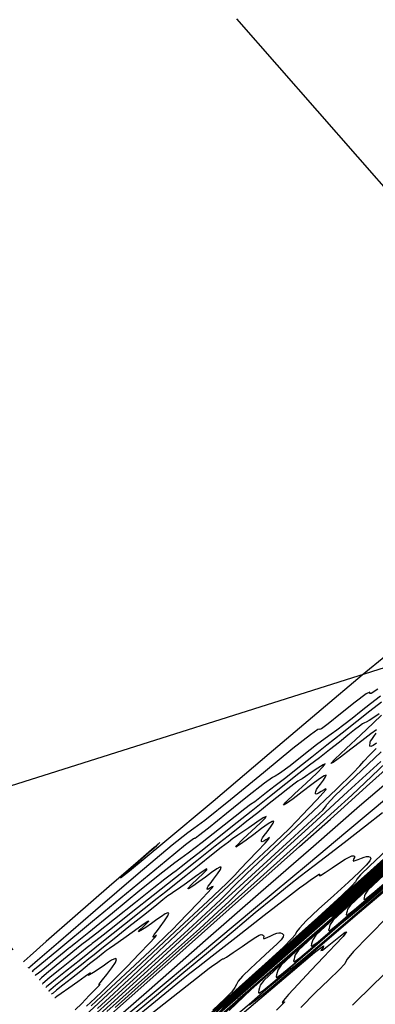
# Model space of a CAD drawing. Extents: x 3249832 to 3255657, y 13789405 to 13793316.
# Tile 664 of 1056: x 3253157 to 3253202, y 13791236 to 13791362. Entities that reach past the tile are written whole.
import ezdxf

# ---------------------------------------------------------------- set-up
doc = ezdxf.new("R2010")
doc.units = 0
doc.header["$LTSCALE"] = 100
doc.header["$MEASUREMENT"] = 0
doc.linetypes.add('DASHED', pattern=[0.75, 0.5, -0.25])
for name, color, linetype in [('GRATIO_03231_CON', 1, 'CONTINUOUS'), ('GRATIO_0323_ICON', 1, 'CONTINUOUS'), ('PLAN', 7, 'CONTINUOUS'), ('TARGETS_EAST', 7, 'CONTINUOUS'), ('TARGETS_WEST', 7, 'CONTINUOUS')]:
    doc.layers.add(name, color=color, linetype=linetype)

# ---------------------------------------------------------------- blocks, each defined once
blk = doc.blocks.new('Gratio_032316_contours')
at = {"layer": 'GRATIO_03231_CON', "color": 1, "linetype": 'Continuous', "flags": 128}
for points in [[(3253179.55, 13791232.4), (3253186.87, 13791238.77), (3253201.48, 13791251.52), (3253219.21, 13791267.01), (3253234.46, 13791280.33), (3253243, 13791287.79), (3253246.15, 13791290.54), (3253246.58, 13791290.95), (3253247.02, 13791291.38), (3253250.2, 13791294.24), (3253258.88, 13791301.96), (3253274.44, 13791315.74), (3253292.76, 13791331.95), (3253308.32, 13791345.77)], [(3253305.55, 13791344.02), (3253290.12, 13791330.74), (3253272.34, 13791315.42), (3253257.35, 13791302.48), (3253257.35, 13791302.48), (3253249.02, 13791295.23), (3253245.97, 13791292.53), (3253245.56, 13791292.11), (3253245.48, 13791292.02), (3253244.82, 13791291.45), (3253243.04, 13791289.89), (3253239.87, 13791287.09), (3253236.16, 13791283.78), (3253233, 13791280.96), (3253231.24, 13791279.36), (3253230.59, 13791278.72), (3253230.45, 13791278.55), (3253230.06, 13791278.15), (3253227.76, 13791276.08), (3253221.71, 13791270.7), (3253211, 13791261.18), (3253198.45, 13791250.01), (3253187.82, 13791240.48), (3253181.88, 13791235.04)], [(3253216.33, 13791265.89), (3253202.12, 13791253.25), (3253190.07, 13791242.47), (3253183.34, 13791236.32), (3253180.63, 13791233.71)], [(3253180.17, 13791232.94), (3253187.28, 13791239.13), (3253201.73, 13791251.74), (3253219.34, 13791267.12), (3253234.51, 13791280.38), (3253243.02, 13791287.81), (3253246.15, 13791290.55), (3253246.58, 13791290.95), (3253247.02, 13791291.38), (3253250.17, 13791294.21), (3253258.76, 13791301.86), (3253274.18, 13791315.51), (3253292.32, 13791331.57), (3253307.73, 13791345.25)], [(3253180.78, 13791233.48), (3253187.7, 13791239.49), (3253201.97, 13791251.95), (3253219.47, 13791267.24), (3253234.57, 13791280.43), (3253243.03, 13791287.82), (3253246.15, 13791290.55), (3253246.58, 13791290.95), (3253247.01, 13791291.37), (3253250.13, 13791294.18), (3253258.64, 13791301.76), (3253273.91, 13791315.28), (3253291.88, 13791331.18), (3253307.15, 13791344.74)], [(3253297.93, 13791337.33), (3253283.71, 13791325.07), (3253268.27, 13791311.76), (3253255.57, 13791300.79), (3253255.57, 13791300.79), (3253248.55, 13791294.67), (3253245.99, 13791292.37), (3253245.66, 13791292), (3253245.29, 13791291.62), (3253242.53, 13791289.14), (3253235.01, 13791282.46), (3253221.56, 13791270.51), (3253205.73, 13791256.44), (3253192.3, 13791244.43), (3253184.78, 13791237.59), (3253181.76, 13791234.71)], [(3253181.4, 13791234.02), (3253188.11, 13791239.85), (3253202.22, 13791252.17), (3253219.6, 13791267.35), (3253234.62, 13791280.48), (3253243.05, 13791287.84), (3253246.15, 13791290.55), (3253246.58, 13791290.95), (3253247.01, 13791291.37), (3253250.09, 13791294.16), (3253258.53, 13791301.65), (3253273.64, 13791315.04), (3253291.44, 13791330.8), (3253306.56, 13791344.22)], [(3253294.11, 13791333.98), (3253280.5, 13791322.23), (3253266.23, 13791309.93), (3253254.68, 13791299.94), (3253254.68, 13791299.94), (3253248.31, 13791294.38), (3253246, 13791292.3), (3253245.7, 13791291.96), (3253245.72, 13791291.93), (3253245.73, 13791291.91), (3253245.74, 13791291.91), (3253245.34, 13791291.57), (3253242.62, 13791289.16), (3253235.22, 13791282.61), (3253221.99, 13791270.88), (3253206.44, 13791257.05), (3253193.24, 13791245.25), (3253185.85, 13791238.53), (3253182.83, 13791235.66)], [(3253182.63, 13791235.11), (3253188.93, 13791240.58), (3253202.72, 13791252.61), (3253219.86, 13791267.58), (3253234.74, 13791280.58), (3253243.08, 13791287.87), (3253246.15, 13791290.56), (3253246.58, 13791290.95), (3253246.99, 13791291.37), (3253250.02, 13791294.1), (3253258.29, 13791301.45), (3253273.11, 13791314.58), (3253290.56, 13791330.03), (3253305.38, 13791343.19)], [(3253297.48, 13791336.81), (3253286.49, 13791327.28), (3253274.09, 13791316.56), (3253262.16, 13791306.27), (3253252.88, 13791298.26), (3253252.88, 13791298.26), (3253247.81, 13791293.85), (3253245.96, 13791292.2), (3253245.73, 13791291.93), (3253245.75, 13791291.9), (3253245.78, 13791291.87), (3253245.78, 13791291.86), (3253245.4, 13791291.53), (3253242.76, 13791289.22), (3253235.61, 13791282.91), (3253222.85, 13791271.6), (3253207.85, 13791258.27), (3253195.12, 13791246.89), (3253187.98, 13791240.4), (3253184.99, 13791237.56), (3253183.52, 13791236.09), (3253181.95, 13791234.59)], [(3253183.24, 13791235.65), (3253189.34, 13791240.94), (3253202.96, 13791252.83), (3253219.99, 13791267.7), (3253234.79, 13791280.63), (3253243.1, 13791287.88), (3253246.15, 13791290.56), (3253246.58, 13791290.95), (3253246.99, 13791291.36), (3253249.99, 13791294.07), (3253258.17, 13791301.35), (3253272.84, 13791314.35), (3253290.12, 13791329.65), (3253304.8, 13791342.67)], [(3253294.03, 13791333.78), (3253282.68, 13791323.93), (3253270.88, 13791313.73), (3253260.12, 13791304.44), (3253251.99, 13791297.42), (3253251.99, 13791297.42), (3253247.57, 13791293.57), (3253245.96, 13791292.13), (3253245.75, 13791291.9), (3253245.78, 13791291.87), (3253245.8, 13791291.85), (3253245.8, 13791291.84), (3253245.42, 13791291.52), (3253242.83, 13791289.26), (3253235.81, 13791283.07), (3253223.28, 13791271.97), (3253208.55, 13791258.88), (3253196.06, 13791247.71), (3253189.04, 13791241.33), (3253186.07, 13791238.51), (3253184.52, 13791236.97), (3253182.77, 13791235.32)], [(3253209.26, 13791259.49), (3253197, 13791248.53), (3253190.11, 13791242.27), (3253187.15, 13791239.46), (3253185.51, 13791237.84), (3253183.6, 13791236.05), (3253183.86, 13791236.2), (3253189.75, 13791241.3), (3253203.21, 13791253.04)], [(3253209.96, 13791260.1), (3253197.94, 13791249.35), (3253191.18, 13791243.2), (3253188.23, 13791240.41), (3253186.5, 13791238.72), (3253184.42, 13791236.77), (3253184.47, 13791236.74), (3253190.16, 13791241.66), (3253203.46, 13791253.26)], [(3253211.37, 13791261.32), (3253199.82, 13791250.99), (3253193.31, 13791245.07), (3253190.39, 13791242.31), (3253188.49, 13791240.47), (3253186.07, 13791238.23), (3253185.7, 13791237.82), (3253190.98, 13791242.39), (3253203.95, 13791253.7)], [(3253212.08, 13791261.94), (3253200.76, 13791251.81), (3253194.37, 13791246.01), (3253191.46, 13791243.26), (3253189.48, 13791241.35), (3253186.89, 13791238.96), (3253186.32, 13791238.37), (3253191.39, 13791242.75), (3253204.2, 13791253.91)], [(3253210.08, 13791258.39), (3253197.58, 13791247.57), (3253190.55, 13791241.37), (3253187.91, 13791238.89), (3253187.46, 13791238.27), (3253187.38, 13791237.95), (3253187.3, 13791237.65), (3253187.24, 13791237.39), (3253187.29, 13791237.27), (3253187.83, 13791237.62), (3253189.32, 13791238.84), (3253191.98, 13791241.13), (3253195.08, 13791243.81), (3253197.66, 13791246.03), (3253199.26, 13791247.36), (3253201.47, 13791249.2), (3253206.43, 13791253.42)], [(3253212.79, 13791262.55), (3253201.7, 13791252.63), (3253195.44, 13791246.94), (3253192.54, 13791244.21), (3253190.47, 13791242.22), (3253187.72, 13791239.69), (3253186.93, 13791238.91), (3253191.8, 13791243.11), (3253204.45, 13791254.13)], [(3253202.64, 13791253.45), (3253196.5, 13791247.88), (3253193.62, 13791245.16), (3253191.46, 13791243.1), (3253188.54, 13791240.42), (3253187.55, 13791239.45), (3253192.21, 13791243.47), (3253204.7, 13791254.35)], [(3253204.52, 13791255.1), (3253198.63, 13791249.75), (3253195.78, 13791247.06), (3253193.45, 13791244.85), (3253190.19, 13791241.87), (3253188.78, 13791240.54), (3253193.03, 13791244.19), (3253205.19, 13791254.79)], [(3253205.46, 13791255.92), (3253199.7, 13791250.68), (3253196.86, 13791248.01), (3253194.44, 13791245.73), (3253191.02, 13791242.6), (3253189.39, 13791241.08), (3253193.44, 13791244.55), (3253205.44, 13791255)], [(3253206.4, 13791256.74), (3253200.77, 13791251.62), (3253197.94, 13791248.96), (3253195.43, 13791246.6), (3253191.84, 13791243.33), (3253190.01, 13791241.63), (3253193.85, 13791244.92), (3253205.69, 13791255.22)], [(3253207.34, 13791257.56), (3253201.83, 13791252.55), (3253199.02, 13791249.91), (3253196.42, 13791247.48), (3253192.66, 13791244.06), (3253190.62, 13791242.17), (3253194.26, 13791245.28), (3253205.94, 13791255.44)], [(3253211.47, 13791259.58), (3253199.43, 13791249.16), (3253192.67, 13791243.2), (3253190.13, 13791240.82), (3253189.7, 13791240.21), (3253189.62, 13791239.91), (3253189.54, 13791239.62), (3253189.48, 13791239.37), (3253189.54, 13791239.27), (3253190.17, 13791239.69), (3253191.88, 13791241.11), (3253194.95, 13791243.76), (3253198.54, 13791246.87), (3253201.53, 13791249.45), (3253203.38, 13791251.01)], [(3253203.96, 13791254.42), (3253201.17, 13791251.81), (3253198.41, 13791249.23), (3253194.31, 13791245.51), (3253191.85, 13791243.25), (3253195.08, 13791246), (3253206.43, 13791255.87)], [(3253202.25, 13791252.76), (3253199.4, 13791250.11), (3253195.14, 13791246.24), (3253192.47, 13791243.8), (3253195.49, 13791246.36), (3253206.68, 13791256.09)], [(3253203.33, 13791253.71), (3253200.39, 13791250.98), (3253195.96, 13791246.97), (3253193.08, 13791244.34), (3253195.9, 13791246.72), (3253206.93, 13791256.31)], [(3253204.41, 13791254.66), (3253201.39, 13791251.86), (3253196.79, 13791247.7), (3253193.7, 13791244.88), (3253196.32, 13791247.09), (3253207.17, 13791256.53)], [(3253203.37, 13791253.61), (3253198.44, 13791249.16), (3253194.93, 13791245.97), (3253197.14, 13791247.81), (3253207.67, 13791256.96)], [(3253204.36, 13791254.49), (3253199.26, 13791249.88), (3253195.54, 13791246.51), (3253197.55, 13791248.17), (3253207.92, 13791257.18)], [(3253205.36, 13791255.36), (3253200.08, 13791250.61), (3253196.16, 13791247.06), (3253197.96, 13791248.53), (3253208.16, 13791257.4)], [(3253212.86, 13791260.78), (3253201.29, 13791250.76), (3253194.79, 13791245.03), (3253192.35, 13791242.74), (3253191.93, 13791242.16), (3253191.85, 13791241.86), (3253191.78, 13791241.59), (3253191.73, 13791241.35), (3253191.8, 13791241.26), (3253192.51, 13791241.76), (3253194.45, 13791243.39), (3253197.93, 13791246.39), (3253201.99, 13791249.92), (3253205.4, 13791252.87)], [(3253206.35, 13791256.24), (3253200.91, 13791251.34), (3253196.78, 13791247.6), (3253198.37, 13791248.89), (3253208.41, 13791257.62)], [(3253202.56, 13791252.8), (3253198.01, 13791248.68), (3253199.19, 13791249.62), (3253208.91, 13791258.05)], [(3253203.38, 13791253.52), (3253198.62, 13791249.23), (3253199.6, 13791249.98), (3253209.15, 13791258.27)], [(3253204.21, 13791254.25), (3253199.24, 13791249.77), (3253200.01, 13791250.34), (3253209.4, 13791258.49)], [(3253205.03, 13791254.98), (3253199.85, 13791250.31), (3253200.42, 13791250.7), (3253209.65, 13791258.71)], [(3253206.68, 13791256.44), (3253201.08, 13791251.4), (3253201.24, 13791251.42), (3253210.15, 13791259.14)], [(3253207.5, 13791257.17), (3253201.7, 13791251.94), (3253201.65, 13791251.79), (3253210.39, 13791259.36)], [(3253203.15, 13791252.35), (3253196.91, 13791246.86), (3253194.57, 13791244.66), (3253194.17, 13791244.1), (3253194.09, 13791243.82), (3253194.02, 13791243.55), (3253193.97, 13791243.33), (3253194.06, 13791243.25), (3253194.85, 13791243.84), (3253197.02, 13791245.66), (3253200.9, 13791249.02), (3253205.45, 13791252.98)], [(3253202.31, 13791252.49), (3253202.06, 13791252.15), (3253210.64, 13791259.58)], [(3253206.86, 13791255.55), (3253201.15, 13791250.51), (3253199, 13791248.5), (3253198.64, 13791247.99), (3253198.57, 13791247.73), (3253198.5, 13791247.49), (3253198.46, 13791247.28), (3253198.57, 13791247.24), (3253199.53, 13791247.98), (3253202.15, 13791250.21), (3253206.85, 13791254.29)], [(3253203.27, 13791252.34), (3253201.22, 13791250.42), (3253200.87, 13791249.93), (3253200.81, 13791249.69), (3253200.74, 13791249.46), (3253200.7, 13791249.26), (3253200.82, 13791249.24), (3253201.87, 13791250.06), (3253204.72, 13791252.49)], [(3253165.37, 13791231.9), (3253176.01, 13791241.35), (3253185.44, 13791249.74), (3253192.48, 13791256), (3253196.43, 13791259.53), (3253198.66, 13791261.53), (3253201.07, 13791263.69), (3253205.02, 13791267.23)], [(3253203.51, 13791280.39), (3253200.49, 13791277.92), (3253195.26, 13791273.5), (3253188.61, 13791267.85), (3253181.42, 13791261.77), (3253174.99, 13791256.38), (3253170.74, 13791252.85), (3253169.6, 13791251.98), (3253170.6, 13791252.92), (3253172.3, 13791254.44), (3253173.54, 13791255.54), (3253174.22, 13791256.16), (3253174.55, 13791256.46), (3253174.6, 13791256.51), (3253173.89, 13791255.91), (3253171.83, 13791254.12), (3253168.13, 13791250.89), (3253163.77, 13791247.09), (3253160.07, 13791243.86), (3253158.01, 13791242.05), (3253157.26, 13791241.37), (3253157.16, 13791241.26)], [(3253168.89, 13791235.42), (3253172.67, 13791238.79), (3253179.43, 13791244.83), (3253187.51, 13791252.05), (3253194.66, 13791258.47), (3253199.19, 13791262.6), (3253201.75, 13791265.01), (3253203.55, 13791266.75)], [(3253202.5, 13791276.16), (3253201.64, 13791275.57), (3253201.46, 13791275.58), (3253201.47, 13791275.77), (3253201, 13791275.53), (3253199.59, 13791274.47), (3253197.74, 13791272.99), (3253196.13, 13791271.71), (3253195.3, 13791271.08), (3253195.06, 13791270.96), (3253195.04, 13791271.04), (3253194.82, 13791270.97), (3253193.88, 13791270.31), (3253191.64, 13791268.54), (3253187.87, 13791265.46), (3253183.65, 13791262), (3253180.39, 13791259.36), (3253178.98, 13791258.32), (3253178.18, 13791257.77), (3253176.19, 13791256.17), (3253171.86, 13791252.51), (3253166.39, 13791247.84), (3253161.64, 13791243.75), (3253158.98, 13791241.44), (3253158, 13791240.59), (3253157.86, 13791240.47), (3253157.85, 13791240.48), (3253157.83, 13791240.5), (3253157.8, 13791240.53)], [(3253167.85, 13791234.93), (3253171.5, 13791238.18), (3253175.84, 13791242.06), (3253179.68, 13791245.5), (3253182.09, 13791247.7), (3253183.43, 13791248.96), (3253184.35, 13791249.84), (3253185.46, 13791250.9), (3253187.22, 13791252.55), (3253190.03, 13791255.14), (3253194.09, 13791258.85), (3253198.68, 13791263.05), (3253202.89, 13791266.89)], [(3253202.83, 13791275.23), (3253201.58, 13791274.25), (3253200.38, 13791273.31), (3253199.21, 13791272.4), (3253198.14, 13791271.58), (3253197.24, 13791270.91), (3253196.53, 13791270.4), (3253195.78, 13791269.85), (3253194.66, 13791269), (3253193.02, 13791267.72), (3253191.27, 13791266.35), (3253189.94, 13791265.36), (3253189.39, 13791265.02), (3253189.01, 13791264.85), (3253188, 13791264.13), (3253185.84, 13791262.42), (3253183.15, 13791260.24), (3253180.83, 13791258.37), (3253179.58, 13791257.37), (3253179.15, 13791257.06), (3253179.1, 13791257.07), (3253178.91, 13791256.98), (3253177.92, 13791256.23), (3253175.42, 13791254.2), (3253171.07, 13791250.61), (3253165.99, 13791246.41), (3253161.69, 13791242.83), (3253159.28, 13791240.84), (3253158.39, 13791240.11), (3253158.27, 13791240), (3253158.27, 13791239.99), (3253158.28, 13791239.98), (3253158.29, 13791239.97)], [(3253166.39, 13791234.08), (3253169.28, 13791236.71), (3253174.47, 13791241.45), (3253180.84, 13791247.26), (3253186.86, 13791252.76), (3253191.29, 13791256.81), (3253194.08, 13791259.37), (3253195.45, 13791260.68), (3253195.79, 13791261.1), (3253195.97, 13791261.4), (3253197.02, 13791262.5), (3253199.6, 13791264.98), (3253202.93, 13791268.12)], [(3253202.99, 13791274.48), (3253201.49, 13791273.33), (3253199.8, 13791272.01), (3253197.92, 13791270.53), (3253195.96, 13791268.97), (3253194.04, 13791267.45), (3253192.28, 13791266.05), (3253190.72, 13791264.82), (3253189.38, 13791263.77), (3253188.28, 13791262.92), (3253187.42, 13791262.25), (3253186.76, 13791261.75), (3253186.23, 13791261.37), (3253185.51, 13791260.84), (3253184.26, 13791259.87), (3253182.26, 13791258.29), (3253180.04, 13791256.54), (3253178.25, 13791255.15), (3253177.31, 13791254.47), (3253176.54, 13791253.92), (3253175, 13791252.72), (3253172.08, 13791250.37), (3253168.56, 13791247.5), (3253165.53, 13791245.03), (3253163.85, 13791243.66), (3253163.24, 13791243.17), (3253163.15, 13791243.11), (3253163.11, 13791243.09), (3253162.9, 13791242.93), (3253162.37, 13791242.5), (3253161.45, 13791241.74), (3253160.37, 13791240.84), (3253159.44, 13791240.09), (3253158.92, 13791239.68), (3253158.72, 13791239.54), (3253158.68, 13791239.53), (3253158.68, 13791239.53), (3253158.68, 13791239.53), (3253158.68, 13791239.53)], [(3253166.63, 13791235.29), (3253168.69, 13791237.17), (3253170.16, 13791238.53), (3253171, 13791239.32), (3253172.06, 13791240.34), (3253174.47, 13791242.61), (3253178.86, 13791246.72), (3253184.1, 13791251.62), (3253188.57, 13791255.82), (3253191.1, 13791258.23), (3253192.2, 13791259.33), (3253192.82, 13791260.01), (3253193.69, 13791260.94), (3253194.7, 13791262), (3253195.51, 13791262.87), (3253195.88, 13791263.32), (3253195.87, 13791263.41), (3253195.62, 13791263.27), (3253195.27, 13791263.05), (3253194.91, 13791262.83), (3253194.65, 13791262.71), (3253194.54, 13791262.75), (3253194.54, 13791262.89), (3253194.58, 13791263.04), (3253194.6, 13791263.16), (3253194.66, 13791263.3), (3253194.84, 13791263.56), (3253195.16, 13791263.99), (3253195.54, 13791264.5), (3253195.82, 13791264.93), (3253195.89, 13791265.14), (3253195.65, 13791265.07), (3253195.05, 13791264.67), (3253194.04, 13791263.93), (3253192.84, 13791263.01), (3253191.68, 13791262.13), (3253190.8, 13791261.5), (3253190.42, 13791261.29), (3253190.73, 13791261.68), (3253191.84, 13791262.74), (3253193.34, 13791264.13), (3253194.71, 13791265.41), (3253195.53, 13791266.24), (3253195.78, 13791266.57), (3253195.52, 13791266.48), (3253194.84, 13791266.05), (3253193.99, 13791265.47), (3253193.25, 13791264.96), (3253192.81, 13791264.69), (3253192.55, 13791264.55), (3253192.26, 13791264.37), (3253191.76, 13791264), (3253191.01, 13791263.41), (3253189.96, 13791262.57), (3253188.61, 13791261.5), (3253187.14, 13791260.33), (3253185.76, 13791259.24), (3253184.58, 13791258.31), (3253183.34, 13791257.34), (3253181.68, 13791256.04), (3253179.36, 13791254.2), (3253176.61, 13791252.01), (3253173.78, 13791249.76), (3253171.18, 13791247.69), (3253169, 13791245.96), (3253167.38, 13791244.69), (3253166.43, 13791243.94), (3253165.98, 13791243.59), (3253165.79, 13791243.45), (3253165.65, 13791243.34), (3253165.32, 13791243.09), (3253164.58, 13791242.5), (3253163.3, 13791241.49), (3253161.82, 13791240.3), (3253160.58, 13791239.3), (3253159.89, 13791238.72), (3253159.65, 13791238.49), (3253159.63, 13791238.45), (3253159.64, 13791238.43), (3253159.64, 13791238.42), (3253159.64, 13791238.42)], [(3253165.02, 13791234.35), (3253167.37, 13791236.54), (3253171.59, 13791240.47), (3253176.54, 13791245.09), (3253180.75, 13791249.04), (3253183.13, 13791251.3), (3253184.21, 13791252.37), (3253184.91, 13791253.12), (3253185.93, 13791254.19), (3253187.12, 13791255.43), (3253188.1, 13791256.46), (3253188.58, 13791257.01), (3253188.64, 13791257.15), (3253188.46, 13791257.06), (3253188.19, 13791256.88), (3253187.91, 13791256.71), (3253187.7, 13791256.62), (3253187.62, 13791256.65), (3253187.62, 13791256.76), (3253187.64, 13791256.88), (3253187.67, 13791256.97), (3253187.74, 13791257.11), (3253187.95, 13791257.41), (3253188.33, 13791257.91), (3253188.77, 13791258.5), (3253189.1, 13791258.99), (3253189.18, 13791259.25), (3253188.98, 13791259.23), (3253188.47, 13791258.91), (3253187.64, 13791258.31), (3253186.64, 13791257.56), (3253185.64, 13791256.81), (3253184.81, 13791256.22), (3253184.35, 13791255.95), (3253184.46, 13791256.16), (3253185.24, 13791256.94), (3253186.38, 13791258.01), (3253187.45, 13791259.01), (3253188.08, 13791259.64), (3253188.22, 13791259.86), (3253187.84, 13791259.67), (3253187.01, 13791259.11), (3253186, 13791258.4), (3253185.12, 13791257.79), (3253184.6, 13791257.45), (3253184.3, 13791257.26), (3253183.96, 13791257.03), (3253183.38, 13791256.59), (3253182.48, 13791255.89), (3253181.23, 13791254.89), (3253179.64, 13791253.62), (3253177.95, 13791252.27), (3253176.48, 13791251.1), (3253175.37, 13791250.23), (3253174.26, 13791249.35), (3253172.62, 13791248.05), (3253170.11, 13791246.05), (3253167.19, 13791243.72), (3253164.5, 13791241.58), (3253162.54, 13791240.02), (3253161.28, 13791239.01), (3253160.55, 13791238.42), (3253160.18, 13791238.12), (3253160.05, 13791238), (3253160.04, 13791237.97)], [(3253165.82, 13791235.62), (3253168.41, 13791238.03), (3253171.44, 13791240.86), (3253174.02, 13791243.28), (3253175.49, 13791244.68), (3253176.27, 13791245.45), (3253177, 13791246.22), (3253178.18, 13791247.44), (3253179.55, 13791248.86), (3253180.69, 13791250.05), (3253181.29, 13791250.7), (3253181.42, 13791250.89), (3253181.3, 13791250.84), (3253181.1, 13791250.71), (3253180.9, 13791250.59), (3253180.75, 13791250.52), (3253180.69, 13791250.55), (3253180.69, 13791250.62), (3253180.71, 13791250.71), (3253180.73, 13791250.78), (3253180.82, 13791250.93), (3253181.06, 13791251.26), (3253181.5, 13791251.83), (3253182, 13791252.5), (3253182.37, 13791253.06), (3253182.48, 13791253.36), (3253182.31, 13791253.38), (3253181.89, 13791253.15), (3253181.24, 13791252.69), (3253180.45, 13791252.11), (3253179.61, 13791251.49), (3253178.82, 13791250.94), (3253178.27, 13791250.6), (3253178.18, 13791250.64), (3253178.65, 13791251.14), (3253179.43, 13791251.88), (3253180.19, 13791252.6), (3253180.64, 13791253.05), (3253180.65, 13791253.15), (3253180.17, 13791252.85), (3253179.19, 13791252.18), (3253178.01, 13791251.34), (3253176.99, 13791250.62), (3253176.4, 13791250.21), (3253176.05, 13791249.98), (3253175.66, 13791249.7), (3253175, 13791249.18), (3253173.96, 13791248.36), (3253172.51, 13791247.2), (3253170.67, 13791245.73), (3253168.77, 13791244.21), (3253167.2, 13791242.96), (3253166.22, 13791242.18), (3253165.55, 13791241.65), (3253164.79, 13791241.05), (3253163.65, 13791240.14), (3253162.35, 13791239.1), (3253161.27, 13791238.23), (3253160.68, 13791237.74), (3253160.47, 13791237.55), (3253160.44, 13791237.51), (3253160.45, 13791237.51), (3253160.45, 13791237.51), (3253160.44, 13791237.51)], [(3253165.22, 13791235.59), (3253166.34, 13791236.63), (3253167.29, 13791237.51), (3253167.85, 13791238.05), (3253168.32, 13791238.53), (3253169.09, 13791239.32), (3253170.42, 13791240.69), (3253171.98, 13791242.29), (3253173.29, 13791243.65), (3253173.99, 13791244.39), (3253174.2, 13791244.64), (3253174.14, 13791244.62), (3253174.02, 13791244.55), (3253173.9, 13791244.47), (3253173.81, 13791244.43), (3253173.77, 13791244.44), (3253173.77, 13791244.49), (3253173.78, 13791244.54), (3253173.8, 13791244.6), (3253173.9, 13791244.75), (3253174.18, 13791245.11), (3253174.67, 13791245.75), (3253175.23, 13791246.49), (3253175.65, 13791247.13), (3253175.78, 13791247.47), (3253175.64, 13791247.54), (3253175.31, 13791247.39), (3253174.84, 13791247.08), (3253174.25, 13791246.66), (3253173.57, 13791246.16), (3253172.83, 13791245.65), (3253172.2, 13791245.26), (3253171.9, 13791245.12), (3253172.05, 13791245.34), (3253172.48, 13791245.76), (3253172.93, 13791246.19), (3253173.19, 13791246.45), (3253173.09, 13791246.43), (3253172.49, 13791246.04), (3253171.36, 13791245.24), (3253170.01, 13791244.27), (3253168.86, 13791243.45), (3253168.19, 13791242.97), (3253167.8, 13791242.7), (3253167.37, 13791242.37), (3253166.64, 13791241.79), (3253165.64, 13791241), (3253164.5, 13791240.09), (3253163.31, 13791239.14), (3253162.23, 13791238.28), (3253161.41, 13791237.63), (3253160.97, 13791237.28), (3253160.8, 13791237.16), (3253160.77, 13791237.14)]]:
    blk.add_lwpolyline(points, dxfattribs=at)
at = {"layer": 'GRATIO_03231_CON', "color": 5, "linetype": 'Continuous', "flags": 128}
for points in [[(3253165.92, 13791231.28), (3253173.24, 13791237.69), (3253180.48, 13791244.02), (3253187.55, 13791250.2), (3253194.27, 13791256.08), (3253200.17, 13791261.2), (3253204.68, 13791265.06)], [(3253208.27, 13791258.82), (3253200.34, 13791251.77), (3253191.11, 13791243.53), (3253183.31, 13791236.51), (3253178.97, 13791232.48)], [(3253178.32, 13791231.31), (3253186.05, 13791238.05), (3253200.98, 13791251.08), (3253218.95, 13791266.78), (3253234.35, 13791280.23), (3253242.97, 13791287.76), (3253246.14, 13791290.54), (3253246.59, 13791290.95), (3253247.02, 13791291.37), (3253250.18, 13791294.22), (3253258.81, 13791301.88), (3253274.27, 13791315.57), (3253292.49, 13791331.62), (3253308.02, 13791345.18)], [(3253294.02, 13791331.04), (3253275.51, 13791314.85), (3253259.75, 13791301.12), (3253250.9, 13791293.49), (3253247.61, 13791290.71), (3253247.11, 13791290.35), (3253246.71, 13791290.01), (3253243.97, 13791287.62), (3253236.5, 13791281.15), (3253223.09, 13791269.61), (3253207.31, 13791256.01), (3253193.86, 13791244.37), (3253186.31, 13791237.72), (3253183.48, 13791235.05)], [(3253184.18, 13791234.29), (3253186.03, 13791235.86), (3253188.18, 13791237.71), (3253189.93, 13791239.19), (3253190.95, 13791240.01), (3253192.37, 13791241.15), (3253195.66, 13791243.91), (3253201.66, 13791249.06), (3253208.74, 13791255.14)], [(3253203.84, 13791240.16), (3253202.01, 13791238.39), (3253199.25, 13791235.73)], [(3253170.44, 13791234.51), (3253173.64, 13791237.17), (3253179.57, 13791242.12), (3253186.86, 13791248.2), (3253193.63, 13791253.85), (3253198.43, 13791257.86), (3253201.53, 13791260.45), (3253203.63, 13791262.19)], [(3253205.36, 13791256.32), (3253201.55, 13791252.89), (3253195.02, 13791247.06), (3253187.44, 13791240.29), (3253181.06, 13791234.53)], [(3253177.7, 13791230.77), (3253185.64, 13791237.69), (3253200.73, 13791250.87), (3253218.82, 13791266.66), (3253234.29, 13791280.18), (3253242.95, 13791287.75), (3253246.14, 13791290.54), (3253246.59, 13791290.95), (3253247.01, 13791291.37), (3253250.12, 13791294.16), (3253258.6, 13791301.7), (3253273.8, 13791315.14), (3253291.7, 13791330.92), (3253306.97, 13791344.25)], [(3253293.83, 13791330.88), (3253275.4, 13791314.75), (3253259.69, 13791301.08), (3253250.88, 13791293.48), (3253247.6, 13791290.71), (3253247.11, 13791290.35), (3253246.7, 13791290), (3253243.86, 13791287.52), (3253236.12, 13791280.84), (3253222.25, 13791268.89), (3253205.92, 13791254.82), (3253192.01, 13791242.78), (3253184.19, 13791235.89), (3253181.26, 13791233.13)], [(3253186.06, 13791235.77), (3253186.8, 13791236.34), (3253187.82, 13791237.13), (3253190.27, 13791239.16), (3253194.81, 13791243.04), (3253200.16, 13791247.62), (3253204.53, 13791251.33)], [(3253203.84, 13791247.09), (3253201.31, 13791244.56), (3253199.37, 13791242.57), (3253198.56, 13791241.61), (3253198.43, 13791241.3), (3253198.27, 13791241.01), (3253197.54, 13791240.24), (3253196.24, 13791238.97), (3253194.55, 13791237.33), (3253192.65, 13791235.43)], [(3253170.75, 13791234.16), (3253173.93, 13791236.81), (3253177.42, 13791239.72), (3253180.83, 13791242.56), (3253184, 13791245.2), (3253186.83, 13791247.56), (3253189.25, 13791249.55), (3253191.17, 13791251.13), (3253192.56, 13791252.24), (3253193.45, 13791252.92), (3253194.34, 13791253.58), (3253195.81, 13791254.69), (3253198.2, 13791256.54), (3253200.92, 13791258.65), (3253203.12, 13791260.35)], [(3253203.61, 13791255.55), (3253201.46, 13791253.56), (3253200.28, 13791252.39), (3253199.82, 13791251.82), (3253199.63, 13791251.5), (3253199.23, 13791251.02), (3253197.89, 13791249.73), (3253194.83, 13791246.95), (3253189.69, 13791242.35), (3253183.77, 13791237.05), (3253178.81, 13791232.54)], [(3253177.09, 13791230.22), (3253185.23, 13791237.32), (3253200.49, 13791250.65), (3253218.69, 13791266.55), (3253234.24, 13791280.13), (3253242.94, 13791287.73), (3253246.14, 13791290.53), (3253246.59, 13791290.95), (3253247.01, 13791291.36), (3253250.06, 13791294.1), (3253258.39, 13791301.51), (3253273.32, 13791314.72), (3253290.92, 13791330.22), (3253305.92, 13791343.33)], [(3253293.64, 13791330.72), (3253275.28, 13791314.65), (3253259.64, 13791301.04), (3253250.87, 13791293.46), (3253247.6, 13791290.71), (3253247.11, 13791290.35), (3253246.68, 13791289.99), (3253243.75, 13791287.43), (3253235.75, 13791280.52), (3253221.42, 13791268.17), (3253204.53, 13791253.63), (3253190.15, 13791241.18), (3253182.07, 13791234.06)], [(3253184.89, 13791234.41), (3253187.97, 13791237.02), (3253191.58, 13791240.09), (3253194.41, 13791242.46), (3253195.54, 13791243.3), (3253195.51, 13791243.1), (3253195.22, 13791242.7), (3253195.41, 13791242.76), (3253196.03, 13791243.24), (3253196.87, 13791243.93), (3253197.72, 13791244.61), (3253198.34, 13791245.07), (3253198.51, 13791245.09), (3253198.05, 13791244.52), (3253197.03, 13791243.42), (3253195.6, 13791241.91), (3253193.93, 13791240.15), (3253192.31, 13791238.43), (3253191.06, 13791237.08), (3253190.43, 13791236.34), (3253190.27, 13791236.08), (3253190.35, 13791236.07), (3253190.47, 13791236.13), (3253190.55, 13791236.15), (3253190.55, 13791236.11), (3253190.34, 13791235.88), (3253189.53, 13791235.07)], [(3253171.5, 13791234.13), (3253173.61, 13791235.87), (3253175.72, 13791237.6), (3253177.41, 13791238.98), (3253178.46, 13791239.83), (3253179.5, 13791240.63), (3253181.31, 13791242.03), (3253184.39, 13791244.44), (3253187.96, 13791247.23), (3253190.93, 13791249.54), (3253192.48, 13791250.73), (3253193.04, 13791251.13), (3253193.32, 13791251.31), (3253193.86, 13791251.69), (3253194.52, 13791252.17), (3253194.99, 13791252.48), (3253195.07, 13791252.46), (3253195.01, 13791252.31), (3253195.15, 13791252.31), (3253195.76, 13791252.69), (3253196.66, 13791253.3), (3253197.59, 13791253.92), (3253198.32, 13791254.39), (3253198.84, 13791254.67), (3253199.19, 13791254.81), (3253199.41, 13791254.83), (3253199.51, 13791254.76), (3253199.51, 13791254.61), (3253199.41, 13791254.41), (3253199.33, 13791254.24), (3253199.38, 13791254.16), (3253199.62, 13791254.22), (3253199.99, 13791254.37), (3253200.4, 13791254.54), (3253200.75, 13791254.66), (3253201.05, 13791254.72), (3253201.31, 13791254.72), (3253201.52, 13791254.66), (3253201.6, 13791254.5), (3253201.46, 13791254.17), (3253201, 13791253.61), (3253200.12, 13791252.74), (3253198.75, 13791251.46), (3253196.88, 13791249.77), (3253194.92, 13791247.99), (3253193.33, 13791246.5), (3253192.47, 13791245.58), (3253192.11, 13791245.09), (3253191.93, 13791244.74), (3253191.52, 13791244.23), (3253190.42, 13791243.14), (3253188.11, 13791241.01), (3253184.36, 13791237.64), (3253180.1, 13791233.81)], [(3253176.47, 13791229.68), (3253184.82, 13791236.96), (3253200.24, 13791250.43), (3253218.55, 13791266.43), (3253234.18, 13791280.08), (3253242.92, 13791287.72), (3253246.14, 13791290.53), (3253246.59, 13791290.95), (3253247, 13791291.35), (3253250, 13791294.05), (3253258.18, 13791301.32), (3253272.85, 13791314.3), (3253290.13, 13791329.53), (3253304.87, 13791342.4)], [(3253293.45, 13791330.56), (3253275.17, 13791314.56), (3253259.59, 13791300.99), (3253250.85, 13791293.45), (3253247.6, 13791290.71), (3253247.1, 13791290.35), (3253246.67, 13791289.98), (3253243.64, 13791287.34), (3253235.38, 13791280.2), (3253220.58, 13791267.46), (3253203.14, 13791252.44), (3253188.29, 13791239.58), (3253179.95, 13791232.23)], [(3253175.24, 13791228.59), (3253184, 13791236.24), (3253199.74, 13791249.99), (3253218.29, 13791266.2), (3253234.07, 13791279.98), (3253242.89, 13791287.69), (3253246.13, 13791290.53), (3253246.59, 13791290.94), (3253246.99, 13791291.33), (3253249.88, 13791293.93), (3253257.76, 13791300.94), (3253271.9, 13791313.45), (3253288.56, 13791328.13), (3253302.77, 13791340.54)], [(3253308.44, 13791343.77), (3253293.07, 13791330.23), (3253274.94, 13791314.36), (3253259.49, 13791300.91), (3253250.82, 13791293.43), (3253247.59, 13791290.72), (3253247.1, 13791290.36), (3253246.64, 13791289.96), (3253243.41, 13791287.15), (3253234.64, 13791279.57), (3253218.9, 13791266.02), (3253200.36, 13791250.05), (3253184.58, 13791236.39), (3253175.72, 13791228.58), (3253172.4, 13791225.5), (3253171.87, 13791224.85), (3253171.83, 13791224.69), (3253171.81, 13791224.61), (3253171.81, 13791224.58), (3253171.81, 13791224.56), (3253171.81, 13791224.55), (3253171.82, 13791224.54)], [(3253203.66, 13791252.98), (3253196.58, 13791247.04), (3253196.58, 13791247.04), (3253203.47, 13791253.19)], [(3253203.77, 13791253.08), (3253196.71, 13791247.15), (3253196.71, 13791247.15), (3253203.59, 13791253.29)], [(3253203.88, 13791253.18), (3253196.84, 13791247.27), (3253196.84, 13791247.27), (3253203.7, 13791253.39)], [(3253204.11, 13791253.39), (3253197.11, 13791247.5), (3253197.11, 13791247.5), (3253203.93, 13791253.59)], [(3253204.23, 13791253.49), (3253197.24, 13791247.62), (3253197.24, 13791247.62), (3253204.05, 13791253.69)], [(3253204.34, 13791253.59), (3253197.38, 13791247.73), (3253197.38, 13791247.73), (3253204.16, 13791253.79)], [(3253204.46, 13791253.69), (3253197.51, 13791247.85), (3253197.51, 13791247.85), (3253204.28, 13791253.89)], [(3253204.69, 13791253.89), (3253197.78, 13791248.08), (3253197.78, 13791248.08), (3253204.51, 13791254.09)], [(3253204.8, 13791253.99), (3253197.91, 13791248.2), (3253197.91, 13791248.2), (3253204.62, 13791254.19)], [(3253204.92, 13791254.09), (3253198.05, 13791248.32), (3253198.05, 13791248.32), (3253204.74, 13791254.29)], [(3253205.03, 13791254.19), (3253198.18, 13791248.43), (3253198.18, 13791248.43), (3253204.85, 13791254.39)], [(3253205.26, 13791254.39), (3253198.45, 13791248.67), (3253198.45, 13791248.67), (3253205.08, 13791254.59)], [(3253205.38, 13791254.49), (3253198.58, 13791248.78), (3253198.58, 13791248.78), (3253205.2, 13791254.69)], [(3253205.49, 13791254.59), (3253198.71, 13791248.9), (3253198.71, 13791248.9), (3253205.31, 13791254.79)], [(3253205.6, 13791254.69), (3253198.85, 13791249.01), (3253198.85, 13791249.01), (3253205.43, 13791254.89)], [(3253205.83, 13791254.89), (3253199.11, 13791249.25), (3253199.11, 13791249.25), (3253205.66, 13791255.09)], [(3253205.95, 13791254.99), (3253199.25, 13791249.36), (3253199.25, 13791249.36), (3253205.77, 13791255.19)], [(3253206.06, 13791255.09), (3253199.38, 13791249.48), (3253199.38, 13791249.48), (3253205.89, 13791255.29)], [(3253206.18, 13791255.2), (3253199.51, 13791249.6), (3253199.51, 13791249.6), (3253206, 13791255.39)], [(3253206.41, 13791255.4), (3253199.78, 13791249.83), (3253199.78, 13791249.83), (3253206.23, 13791255.59)], [(3253206.52, 13791255.5), (3253199.91, 13791249.95), (3253199.91, 13791249.95), (3253206.35, 13791255.69)], [(3253206.64, 13791255.6), (3253200.05, 13791250.06), (3253200.05, 13791250.06), (3253206.47, 13791255.79)], [(3253206.75, 13791255.7), (3253200.18, 13791250.18), (3253200.18, 13791250.18), (3253206.58, 13791255.89)], [(3253206.98, 13791255.9), (3253200.45, 13791250.41), (3253200.45, 13791250.41), (3253206.81, 13791256.09)], [(3253207.1, 13791256), (3253200.58, 13791250.53), (3253200.58, 13791250.53), (3253206.93, 13791256.19)], [(3253207.21, 13791256.1), (3253200.72, 13791250.64), (3253200.72, 13791250.64), (3253207.04, 13791256.29)], [(3253207.32, 13791256.2), (3253200.85, 13791250.76), (3253200.85, 13791250.76), (3253207.16, 13791256.39)], [(3253207.55, 13791256.4), (3253201.12, 13791250.99), (3253201.12, 13791250.99), (3253207.39, 13791256.59)], [(3253207.67, 13791256.5), (3253201.25, 13791251.11), (3253201.25, 13791251.11), (3253207.5, 13791256.69)], [(3253207.78, 13791256.6), (3253201.38, 13791251.23), (3253201.38, 13791251.23), (3253207.62, 13791256.79)], [(3253207.9, 13791256.7), (3253201.52, 13791251.34), (3253201.52, 13791251.34), (3253207.73, 13791256.89)], [(3253208.13, 13791256.91), (3253201.78, 13791251.58), (3253201.78, 13791251.58), (3253207.96, 13791257.09)], [(3253208.24, 13791257.01), (3253201.92, 13791251.69), (3253201.92, 13791251.69), (3253208.08, 13791257.19)], [(3253208.36, 13791257.11), (3253202.05, 13791251.81), (3253202.05, 13791251.81), (3253208.19, 13791257.29)]]:
    blk.add_lwpolyline(points, dxfattribs=at)
at = {"layer": 'GRATIO_0323_ICON', "color": 7, "linetype": 'Continuous', "flags": 128}
for points in [[(3253172.74, 13791234.03), (3253176.32, 13791236.83), (3253179.32, 13791239.18), (3253180.94, 13791240.44), (3253181.53, 13791240.88), (3253181.72, 13791241.01), (3253182.02, 13791241.22), (3253182.37, 13791241.48), (3253182.63, 13791241.65), (3253182.69, 13791241.65), (3253182.76, 13791241.64), (3253183.14, 13791241.86), (3253184.01, 13791242.45), (3253185.14, 13791243.23), (3253186.19, 13791243.96), (3253186.91, 13791244.44), (3253187.34, 13791244.67), (3253187.6, 13791244.75), (3253187.77, 13791244.72), (3253187.87, 13791244.63), (3253187.9, 13791244.49), (3253187.87, 13791244.35), (3253187.87, 13791244.26), (3253188.01, 13791244.26), (3253188.35, 13791244.39), (3253188.81, 13791244.6), (3253189.26, 13791244.8), (3253189.6, 13791244.93), (3253189.85, 13791244.98), (3253190.06, 13791244.96), (3253190.27, 13791244.89), (3253190.42, 13791244.74), (3253190.4, 13791244.48), (3253190.15, 13791244.1), (3253189.59, 13791243.53), (3253188.7, 13791242.7), (3253187.49, 13791241.6), (3253186.22, 13791240.43), (3253185.2, 13791239.43), (3253184.65, 13791238.78), (3253184.41, 13791238.36), (3253184.22, 13791237.98), (3253183.82, 13791237.45), (3253182.95, 13791236.55), (3253181.39, 13791235.08)], [(3253175.86, 13791229.14), (3253184.41, 13791236.6), (3253199.99, 13791250.21), (3253218.42, 13791266.32), (3253234.12, 13791280.03), (3253242.9, 13791287.7), (3253246.14, 13791290.53), (3253246.59, 13791290.94), (3253246.99, 13791291.34), (3253249.94, 13791293.99), (3253257.97, 13791301.13), (3253272.38, 13791313.88), (3253289.35, 13791328.83), (3253303.82, 13791341.47)], [(3253293.26, 13791330.39), (3253275.05, 13791314.46), (3253259.54, 13791300.95), (3253250.84, 13791293.44), (3253247.59, 13791290.72), (3253247.1, 13791290.36), (3253246.65, 13791289.97), (3253243.52, 13791287.25), (3253235.01, 13791279.88), (3253219.74, 13791266.74), (3253201.75, 13791251.24), (3253186.44, 13791237.99), (3253177.83, 13791230.41)], [(3253182.01, 13791234.57), (3253188.52, 13791240.22), (3253202.47, 13791252.39), (3253219.73, 13791267.47), (3253234.68, 13791280.53), (3253243.06, 13791287.85), (3253246.15, 13791290.55), (3253246.58, 13791290.95), (3253247, 13791291.37), (3253250.06, 13791294.13), (3253258.41, 13791301.55), (3253273.38, 13791314.81), (3253291, 13791330.41), (3253305.97, 13791343.71)], [(3253300.93, 13791339.83), (3253290.3, 13791330.63), (3253277.29, 13791319.4), (3253264.19, 13791308.1), (3253253.77, 13791299.1), (3253253.77, 13791299.1), (3253248.05, 13791294.13), (3253245.96, 13791292.26), (3253245.7, 13791291.96), (3253245.73, 13791291.93), (3253245.75, 13791291.9), (3253245.76, 13791291.89), (3253245.37, 13791291.55), (3253242.69, 13791289.19), (3253235.42, 13791282.76), (3253222.42, 13791271.24), (3253207.14, 13791257.66), (3253194.18, 13791246.07), (3253186.91, 13791239.46), (3253183.91, 13791236.61), (3253182.53, 13791235.21)], [(3253204, 13791253.28), (3253196.98, 13791247.39), (3253196.98, 13791247.39), (3253203.82, 13791253.49)], [(3253204.57, 13791253.79), (3253197.65, 13791247.97), (3253197.65, 13791247.97), (3253204.39, 13791253.99)], [(3253205.15, 13791254.29), (3253198.31, 13791248.55), (3253198.31, 13791248.55), (3253204.97, 13791254.49)], [(3253210.67, 13791260.71), (3253198.88, 13791250.17), (3253192.24, 13791244.14), (3253189.31, 13791241.36), (3253187.49, 13791239.59), (3253185.24, 13791237.5), (3253185.09, 13791237.28), (3253190.57, 13791242.02), (3253203.71, 13791253.48)], [(3253205.72, 13791254.79), (3253198.98, 13791249.13), (3253198.98, 13791249.13), (3253205.54, 13791254.99)], [(3253206.29, 13791255.3), (3253199.65, 13791249.71), (3253199.65, 13791249.71), (3253206.12, 13791255.49)], [(3253203.58, 13791254.27), (3253197.57, 13791248.81), (3253194.7, 13791246.11), (3253192.46, 13791243.97), (3253189.37, 13791241.14), (3253188.16, 13791240), (3253192.62, 13791243.83), (3253204.94, 13791254.57)], [(3253206.87, 13791255.8), (3253200.32, 13791250.3), (3253200.32, 13791250.3), (3253206.7, 13791255.99)], [(3253207.44, 13791256.3), (3253200.98, 13791250.88), (3253200.98, 13791250.88), (3253207.27, 13791256.49)], [(3253202.9, 13791253.48), (3253200.09, 13791250.86), (3253197.42, 13791248.35), (3253193.49, 13791244.79), (3253191.24, 13791242.71), (3253194.67, 13791245.64), (3253206.18, 13791255.66)], [(3253208.01, 13791256.8), (3253201.65, 13791251.46), (3253201.65, 13791251.46), (3253207.85, 13791256.99)], [(3253202.38, 13791252.74), (3253197.61, 13791248.43), (3253194.31, 13791245.43), (3253196.73, 13791247.45), (3253207.42, 13791256.75)], [(3253207.34, 13791257.12), (3253201.73, 13791252.07), (3253197.39, 13791248.14), (3253198.78, 13791249.25), (3253208.66, 13791257.84)], [(3253205.85, 13791255.71), (3253200.47, 13791250.86), (3253200.83, 13791251.06), (3253209.9, 13791258.92)], [(3253205, 13791253.95), (3253199.03, 13791248.69), (3253196.78, 13791246.58), (3253196.4, 13791246.05), (3253196.33, 13791245.77), (3253196.26, 13791245.52), (3253196.21, 13791245.3), (3253196.31, 13791245.25), (3253197.19, 13791245.91), (3253199.58, 13791247.94), (3253203.87, 13791251.65)], [(3253166.19, 13791234.39), (3253168.35, 13791236.36), (3253171.24, 13791239), (3253174.49, 13791241.96), (3253177.72, 13791244.91), (3253180.49, 13791247.46), (3253182.4, 13791249.23), (3253183.27, 13791250.1), (3253184, 13791250.86), (3253185.74, 13791252.55), (3253189.23, 13791255.85), (3253193.51, 13791259.87), (3253197.21, 13791263.36), (3253199.3, 13791265.38), (3253200.21, 13791266.32), (3253200.72, 13791266.91), (3253201.44, 13791267.69), (3253202.27, 13791268.56)], [(3253202.35, 13791269.22), (3253201.92, 13791268.95), (3253201.6, 13791268.81), (3253201.46, 13791268.86), (3253201.46, 13791269.02), (3253201.51, 13791269.21), (3253201.53, 13791269.34), (3253201.58, 13791269.48), (3253201.72, 13791269.71), (3253201.99, 13791270.08), (3253202.3, 13791270.5)], [(3253202.32, 13791270.92), (3253201.62, 13791270.44), (3253200.45, 13791269.55), (3253199.03, 13791268.46), (3253197.72, 13791267.45), (3253196.79, 13791266.78), (3253196.49, 13791266.63), (3253197.01, 13791267.2), (3253198.44, 13791268.54), (3253200.29, 13791270.25), (3253201.96, 13791271.82), (3253202.98, 13791272.83)], [(3253202.67, 13791272.99), (3253201.99, 13791272.53), (3253201.38, 13791272.13), (3253201.02, 13791271.93), (3253200.79, 13791271.83), (3253200.55, 13791271.7), (3253200.15, 13791271.41), (3253199.54, 13791270.94), (3253198.68, 13791270.26), (3253197.58, 13791269.38), (3253196.33, 13791268.39), (3253195.04, 13791267.37), (3253193.78, 13791266.4), (3253192.41, 13791265.34), (3253190.74, 13791264.03), (3253188.64, 13791262.37), (3253186.28, 13791260.49), (3253183.91, 13791258.6), (3253181.73, 13791256.87), (3253179.86, 13791255.39), (3253178.38, 13791254.23), (3253177.36, 13791253.43), (3253176.7, 13791252.92), (3253176.28, 13791252.6), (3253175.92, 13791252.34), (3253175.25, 13791251.83), (3253173.85, 13791250.73), (3253171.51, 13791248.87), (3253168.81, 13791246.73), (3253166.55, 13791244.94), (3253165.3, 13791243.97), (3253164.65, 13791243.47), (3253163.97, 13791242.93), (3253162.78, 13791241.96), (3253161.35, 13791240.8), (3253160.13, 13791239.79), (3253159.46, 13791239.21), (3253159.22, 13791238.98), (3253159.21, 13791238.93)], [(3253163.78, 13791235.13), (3253164.62, 13791235.95), (3253165.59, 13791236.94), (3253166.4, 13791237.78), (3253166.85, 13791238.24), (3253166.99, 13791238.4), (3253166.98, 13791238.41), (3253166.94, 13791238.38), (3253166.89, 13791238.35), (3253166.86, 13791238.34), (3253166.85, 13791238.34), (3253166.85, 13791238.36), (3253166.85, 13791238.38), (3253166.87, 13791238.41), (3253166.98, 13791238.56), (3253167.29, 13791238.96), (3253167.84, 13791239.66), (3253168.46, 13791240.49), (3253168.93, 13791241.19), (3253169.08, 13791241.58), (3253168.97, 13791241.69), (3253168.73, 13791241.62), (3253168.44, 13791241.46), (3253168.06, 13791241.21), (3253167.53, 13791240.84), (3253166.84, 13791240.37), (3253166.13, 13791239.92), (3253165.62, 13791239.6), (3253165.45, 13791239.53), (3253165.52, 13791239.63), (3253165.67, 13791239.78), (3253165.75, 13791239.86), (3253165.6, 13791239.77), (3253165.07, 13791239.4), (3253164.11, 13791238.71), (3253162.96, 13791237.9), (3253161.99, 13791237.2), (3253161.43, 13791236.82), (3253161.22, 13791236.68), (3253161.19, 13791236.67), (3253161.19, 13791236.67), (3253161.19, 13791236.67), (3253161.19, 13791236.66)]]:
    blk.add_lwpolyline(points, dxfattribs=at)

msp = doc.modelspace()

# ---------------------------------------------------------------- linework, layer by layer
at = {"layer": 'PLAN', "color": 8, "linetype": 'DASHED'}
for p, q in [((3252689.96, 13791925.79), (3253606.13, 13790880.88)), ((3252628.4, 13791844.31), (3253526.26, 13790820.3))]:
    msp.add_line(p, q, dxfattribs=at)
at = {"layer": 'TARGETS_WEST', "color": 1}
msp.add_line((3253221.02, 13791284.47), (3252981.01, 13791208.52), dxfattribs=at)

# ---------------------------------------------------------------- block references
at = {"layer": 'TARGETS_EAST'}
msp.add_blockref('Gratio_032316_contours', (0, 0), dxfattribs=at)

doc.saveas('drawing.dxf')
